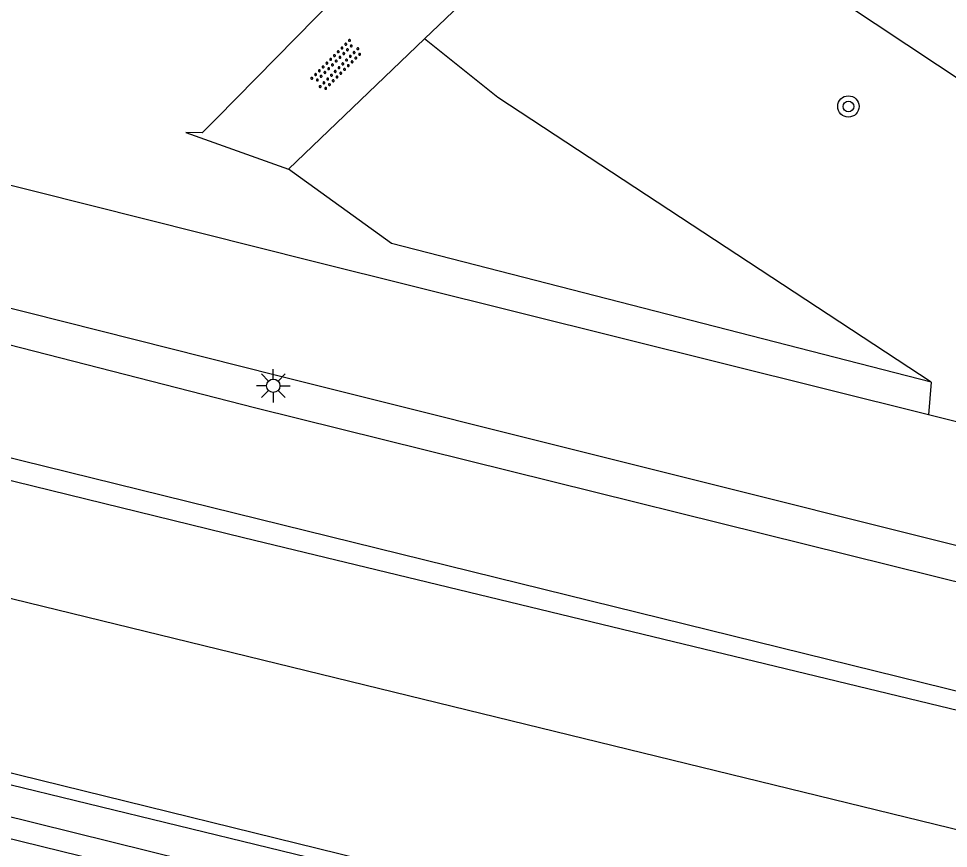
# Model space of a CAD drawing. Extents: x 125000 to 129004, y 397500 to 399008.
# Drawn here: x 126497.01 to 126531.8, y 398682.57 to 398713.62 of the extents above; entities that cross this region are included whole.
import ezdxf

# ---------------------------------------------------------------- set-up
doc = ezdxf.new("R2010")
doc.units = 0
for name, color, linetype in [('gg-afsc-hekwerk', 7, 'Continuous'), ('gg-knt-BGT kruinlijn', 7, 'Continuous'), ('gg-knt-bovenkant onderkant talud', 7, 'Continuous'), ('gg-knt-verharding', 7, 'Continuous'), ('gt-grn-groengrens', 7, 'Continuous'), ('gt-grn-vlakafsluiter', 7, 'Continuous'), ('gt-symb-boom', 7, 'Continuous'), ('gt-symb-lichtmast', 7, 'Continuous'), ('gt-symb-overige verharding', 7, 'Continuous'), ('gx-grn-maaiveld', 7, 'Continuous')]:
    doc.layers.add(name, color=color, linetype=linetype)

# ---------------------------------------------------------------- blocks, each defined once
blk = doc.blocks.new('gt0-OVH')
at = {"layer": 'gt-symb-overige verharding'}
for points in [[(-0.972, 0.298), (-0.967, 0.308), (-0.965, 0.319), (-0.966, 0.33), (-0.971, 0.34), (-0.978, 0.348), (-0.988, 0.353), (-0.999, 0.355), (-1.01, 0.354), (-1.02, 0.349), (-1.028, 0.342), (-1.033, 0.332), (-1.035, 0.321), (-1.034, 0.31), (-1.029, 0.3), (-1.022, 0.292), (-1.012, 0.287), (-1.001, 0.285), (-0.99, 0.286), (-0.98, 0.291)], [(-0.772, 0.298), (-0.767, 0.308), (-0.765, 0.319), (-0.766, 0.33), (-0.771, 0.34), (-0.778, 0.348), (-0.788, 0.353), (-0.799, 0.355), (-0.81, 0.354), (-0.82, 0.349), (-0.828, 0.342), (-0.833, 0.332), (-0.835, 0.321), (-0.834, 0.31), (-0.829, 0.3), (-0.822, 0.292), (-0.812, 0.287), (-0.801, 0.285), (-0.79, 0.286), (-0.78, 0.291)], [(-0.572, 0.298), (-0.567, 0.308), (-0.565, 0.319), (-0.566, 0.33), (-0.571, 0.34), (-0.578, 0.348), (-0.588, 0.353), (-0.599, 0.355), (-0.61, 0.354), (-0.62, 0.349), (-0.628, 0.342), (-0.633, 0.332), (-0.635, 0.321), (-0.634, 0.31), (-0.629, 0.3), (-0.622, 0.292), (-0.612, 0.287), (-0.601, 0.285), (-0.59, 0.286), (-0.58, 0.291)], [(-0.372, 0.298), (-0.367, 0.308), (-0.365, 0.319), (-0.366, 0.33), (-0.371, 0.34), (-0.378, 0.348), (-0.388, 0.353), (-0.399, 0.355), (-0.41, 0.354), (-0.42, 0.349), (-0.428, 0.342), (-0.433, 0.332), (-0.435, 0.321), (-0.434, 0.31), (-0.429, 0.3), (-0.422, 0.292), (-0.412, 0.287), (-0.401, 0.285), (-0.39, 0.286), (-0.38, 0.291)], [(-0.172, 0.298), (-0.167, 0.308), (-0.165, 0.319), (-0.166, 0.33), (-0.171, 0.34), (-0.178, 0.348), (-0.188, 0.353), (-0.199, 0.355), (-0.21, 0.354), (-0.22, 0.349), (-0.228, 0.342), (-0.233, 0.332), (-0.235, 0.321), (-0.234, 0.31), (-0.229, 0.3), (-0.222, 0.292), (-0.212, 0.287), (-0.201, 0.285), (-0.19, 0.286), (-0.18, 0.291)], [(0.028, 0.298), (0.033, 0.308), (0.035, 0.319), (0.034, 0.33), (0.029, 0.34), (0.022, 0.348), (0.012, 0.353), (0.001, 0.355), (-0.01, 0.354), (-0.02, 0.349), (-0.028, 0.342), (-0.033, 0.332), (-0.035, 0.321), (-0.034, 0.31), (-0.029, 0.3), (-0.022, 0.292), (-0.012, 0.287), (-0.001, 0.285), (0.01, 0.286), (0.02, 0.291)], [(0.228, 0.298), (0.233, 0.308), (0.235, 0.319), (0.234, 0.33), (0.229, 0.34), (0.222, 0.348), (0.212, 0.353), (0.201, 0.355), (0.19, 0.354), (0.18, 0.349), (0.172, 0.342), (0.167, 0.332), (0.165, 0.321), (0.166, 0.31), (0.171, 0.3), (0.178, 0.292), (0.188, 0.287), (0.199, 0.285), (0.21, 0.286), (0.22, 0.291)], [(0.428, 0.298), (0.433, 0.308), (0.435, 0.319), (0.434, 0.33), (0.429, 0.34), (0.422, 0.348), (0.412, 0.353), (0.401, 0.355), (0.39, 0.354), (0.38, 0.349), (0.372, 0.342), (0.367, 0.332), (0.365, 0.321), (0.366, 0.31), (0.371, 0.3), (0.378, 0.292), (0.388, 0.287), (0.399, 0.285), (0.41, 0.286), (0.42, 0.291)], [(0.628, 0.298), (0.633, 0.308), (0.635, 0.319), (0.634, 0.33), (0.629, 0.34), (0.622, 0.348), (0.612, 0.353), (0.601, 0.355), (0.59, 0.354), (0.58, 0.349), (0.572, 0.342), (0.567, 0.332), (0.565, 0.321), (0.566, 0.31), (0.571, 0.3), (0.578, 0.292), (0.588, 0.287), (0.599, 0.285), (0.61, 0.286), (0.62, 0.291)], [(0.828, 0.298), (0.833, 0.308), (0.835, 0.319), (0.834, 0.33), (0.829, 0.34), (0.822, 0.348), (0.812, 0.353), (0.801, 0.355), (0.79, 0.354), (0.78, 0.349), (0.772, 0.342), (0.767, 0.332), (0.765, 0.321), (0.766, 0.31), (0.771, 0.3), (0.778, 0.292), (0.788, 0.287), (0.799, 0.285), (0.81, 0.286), (0.82, 0.291)], [(1.028, 0.298), (1.033, 0.308), (1.035, 0.319), (1.034, 0.33), (1.029, 0.34), (1.022, 0.348), (1.012, 0.353), (1.001, 0.355), (0.99, 0.354), (0.98, 0.349), (0.972, 0.342), (0.967, 0.332), (0.965, 0.321), (0.966, 0.31), (0.971, 0.3), (0.978, 0.292), (0.988, 0.287), (0.999, 0.285), (1.01, 0.286), (1.02, 0.291)], [(-0.872, 0.106), (-0.867, 0.116), (-0.865, 0.126), (-0.866, 0.137), (-0.871, 0.147), (-0.878, 0.156), (-0.888, 0.161), (-0.899, 0.163), (-0.91, 0.162), (-0.92, 0.157), (-0.928, 0.15), (-0.933, 0.14), (-0.935, 0.129), (-0.934, 0.118), (-0.929, 0.108), (-0.922, 0.1), (-0.912, 0.095), (-0.901, 0.092), (-0.89, 0.094), (-0.88, 0.098)], [(-0.672, 0.106), (-0.667, 0.116), (-0.665, 0.126), (-0.666, 0.137), (-0.671, 0.147), (-0.678, 0.156), (-0.688, 0.161), (-0.699, 0.163), (-0.71, 0.162), (-0.72, 0.157), (-0.728, 0.15), (-0.733, 0.14), (-0.735, 0.129), (-0.734, 0.118), (-0.729, 0.108), (-0.722, 0.1), (-0.712, 0.095), (-0.701, 0.092), (-0.69, 0.094), (-0.68, 0.098)], [(-0.472, 0.106), (-0.467, 0.116), (-0.465, 0.126), (-0.466, 0.137), (-0.471, 0.147), (-0.478, 0.156), (-0.488, 0.161), (-0.499, 0.163), (-0.51, 0.162), (-0.52, 0.157), (-0.528, 0.15), (-0.533, 0.14), (-0.535, 0.129), (-0.534, 0.118), (-0.529, 0.108), (-0.522, 0.1), (-0.512, 0.095), (-0.501, 0.092), (-0.49, 0.094), (-0.48, 0.098)], [(-0.272, 0.106), (-0.267, 0.116), (-0.265, 0.126), (-0.266, 0.137), (-0.271, 0.147), (-0.278, 0.156), (-0.288, 0.161), (-0.299, 0.163), (-0.31, 0.162), (-0.32, 0.157), (-0.328, 0.15), (-0.333, 0.14), (-0.335, 0.129), (-0.334, 0.118), (-0.329, 0.108), (-0.322, 0.1), (-0.312, 0.095), (-0.301, 0.092), (-0.29, 0.094), (-0.28, 0.098)], [(-0.072, 0.106), (-0.067, 0.116), (-0.065, 0.126), (-0.066, 0.137), (-0.071, 0.147), (-0.078, 0.156), (-0.088, 0.161), (-0.099, 0.163), (-0.11, 0.162), (-0.12, 0.157), (-0.128, 0.15), (-0.133, 0.14), (-0.135, 0.129), (-0.134, 0.118), (-0.129, 0.108), (-0.122, 0.1), (-0.112, 0.095), (-0.101, 0.092), (-0.09, 0.094), (-0.08, 0.098)], [(0.128, 0.106), (0.133, 0.116), (0.135, 0.126), (0.134, 0.137), (0.129, 0.147), (0.122, 0.156), (0.112, 0.161), (0.101, 0.163), (0.09, 0.162), (0.08, 0.157), (0.072, 0.15), (0.067, 0.14), (0.065, 0.129), (0.066, 0.118), (0.071, 0.108), (0.078, 0.1), (0.088, 0.095), (0.099, 0.092), (0.11, 0.094), (0.12, 0.098)], [(0.328, 0.106), (0.333, 0.116), (0.335, 0.126), (0.334, 0.137), (0.329, 0.147), (0.322, 0.156), (0.312, 0.161), (0.301, 0.163), (0.29, 0.162), (0.28, 0.157), (0.272, 0.15), (0.267, 0.14), (0.265, 0.129), (0.266, 0.118), (0.271, 0.108), (0.278, 0.1), (0.288, 0.095), (0.299, 0.092), (0.31, 0.094), (0.32, 0.098)], [(0.528, 0.106), (0.533, 0.116), (0.535, 0.126), (0.534, 0.137), (0.529, 0.147), (0.522, 0.156), (0.512, 0.161), (0.501, 0.163), (0.49, 0.162), (0.48, 0.157), (0.472, 0.15), (0.467, 0.14), (0.465, 0.129), (0.466, 0.118), (0.471, 0.108), (0.478, 0.1), (0.488, 0.095), (0.499, 0.092), (0.51, 0.094), (0.52, 0.098)], [(0.728, 0.106), (0.733, 0.116), (0.735, 0.126), (0.734, 0.137), (0.729, 0.147), (0.722, 0.156), (0.712, 0.161), (0.701, 0.163), (0.69, 0.162), (0.68, 0.157), (0.672, 0.15), (0.667, 0.14), (0.665, 0.129), (0.666, 0.118), (0.671, 0.108), (0.678, 0.1), (0.688, 0.095), (0.699, 0.092), (0.71, 0.094), (0.72, 0.098)], [(0.928, 0.106), (0.933, 0.116), (0.935, 0.126), (0.934, 0.137), (0.929, 0.147), (0.922, 0.156), (0.912, 0.161), (0.901, 0.163), (0.89, 0.162), (0.88, 0.157), (0.872, 0.15), (0.867, 0.14), (0.865, 0.129), (0.866, 0.118), (0.871, 0.108), (0.878, 0.1), (0.888, 0.095), (0.899, 0.092), (0.91, 0.094), (0.92, 0.098)], [(-0.972, -0.142), (-0.967, -0.132), (-0.965, -0.121), (-0.966, -0.11), (-0.971, -0.1), (-0.978, -0.092), (-0.988, -0.087), (-0.999, -0.085), (-1.01, -0.086), (-1.02, -0.091), (-1.028, -0.098), (-1.033, -0.108), (-1.035, -0.119), (-1.034, -0.13), (-1.029, -0.14), (-1.022, -0.148), (-1.012, -0.153), (-1.001, -0.155), (-0.99, -0.154), (-0.98, -0.149)], [(-0.872, -0.334), (-0.867, -0.324), (-0.865, -0.314), (-0.866, -0.303), (-0.871, -0.293), (-0.878, -0.284), (-0.888, -0.279), (-0.899, -0.277), (-0.91, -0.278), (-0.92, -0.283), (-0.928, -0.29), (-0.933, -0.3), (-0.935, -0.311), (-0.934, -0.322), (-0.929, -0.332), (-0.922, -0.34), (-0.912, -0.345), (-0.901, -0.348), (-0.89, -0.346), (-0.88, -0.342)], [(-0.772, -0.142), (-0.767, -0.132), (-0.765, -0.121), (-0.766, -0.11), (-0.771, -0.1), (-0.778, -0.092), (-0.788, -0.087), (-0.799, -0.085), (-0.81, -0.086), (-0.82, -0.091), (-0.828, -0.098), (-0.833, -0.108), (-0.835, -0.119), (-0.834, -0.13), (-0.829, -0.14), (-0.822, -0.148), (-0.812, -0.153), (-0.801, -0.155), (-0.79, -0.154), (-0.78, -0.149)], [(-0.672, -0.334), (-0.667, -0.324), (-0.665, -0.314), (-0.666, -0.303), (-0.671, -0.293), (-0.678, -0.284), (-0.688, -0.279), (-0.699, -0.277), (-0.71, -0.278), (-0.72, -0.283), (-0.728, -0.29), (-0.733, -0.3), (-0.735, -0.311), (-0.734, -0.322), (-0.729, -0.332), (-0.722, -0.34), (-0.712, -0.345), (-0.701, -0.348), (-0.69, -0.346), (-0.68, -0.342)], [(-0.572, -0.142), (-0.567, -0.132), (-0.565, -0.121), (-0.566, -0.11), (-0.571, -0.1), (-0.578, -0.092), (-0.588, -0.087), (-0.599, -0.085), (-0.61, -0.086), (-0.62, -0.091), (-0.628, -0.098), (-0.633, -0.108), (-0.635, -0.119), (-0.634, -0.13), (-0.629, -0.14), (-0.622, -0.148), (-0.612, -0.153), (-0.601, -0.155), (-0.59, -0.154), (-0.58, -0.149)], [(-0.472, -0.334), (-0.467, -0.324), (-0.465, -0.314), (-0.466, -0.303), (-0.471, -0.293), (-0.478, -0.284), (-0.488, -0.279), (-0.499, -0.277), (-0.51, -0.278), (-0.52, -0.283), (-0.528, -0.29), (-0.533, -0.3), (-0.535, -0.311), (-0.534, -0.322), (-0.529, -0.332), (-0.522, -0.34), (-0.512, -0.345), (-0.501, -0.348), (-0.49, -0.346), (-0.48, -0.342)], [(-0.372, -0.142), (-0.367, -0.132), (-0.365, -0.121), (-0.366, -0.11), (-0.371, -0.1), (-0.378, -0.092), (-0.388, -0.087), (-0.399, -0.085), (-0.41, -0.086), (-0.42, -0.091), (-0.428, -0.098), (-0.433, -0.108), (-0.435, -0.119), (-0.434, -0.13), (-0.429, -0.14), (-0.422, -0.148), (-0.412, -0.153), (-0.401, -0.155), (-0.39, -0.154), (-0.38, -0.149)], [(-0.272, -0.334), (-0.267, -0.324), (-0.265, -0.314), (-0.266, -0.303), (-0.271, -0.293), (-0.278, -0.284), (-0.288, -0.279), (-0.299, -0.277), (-0.31, -0.278), (-0.32, -0.283), (-0.328, -0.29), (-0.333, -0.3), (-0.335, -0.311), (-0.334, -0.322), (-0.329, -0.332), (-0.322, -0.34), (-0.312, -0.345), (-0.301, -0.348), (-0.29, -0.346), (-0.28, -0.342)], [(-0.172, -0.142), (-0.167, -0.132), (-0.165, -0.121), (-0.166, -0.11), (-0.171, -0.1), (-0.178, -0.092), (-0.188, -0.087), (-0.199, -0.085), (-0.21, -0.086), (-0.22, -0.091), (-0.228, -0.098), (-0.233, -0.108), (-0.235, -0.119), (-0.234, -0.13), (-0.229, -0.14), (-0.222, -0.148), (-0.212, -0.153), (-0.201, -0.155), (-0.19, -0.154), (-0.18, -0.149)], [(-0.072, -0.334), (-0.067, -0.324), (-0.065, -0.314), (-0.066, -0.303), (-0.071, -0.293), (-0.078, -0.284), (-0.088, -0.279), (-0.099, -0.277), (-0.11, -0.278), (-0.12, -0.283), (-0.128, -0.29), (-0.133, -0.3), (-0.135, -0.311), (-0.134, -0.322), (-0.129, -0.332), (-0.122, -0.34), (-0.112, -0.345), (-0.101, -0.348), (-0.09, -0.346), (-0.08, -0.342)], [(0.028, -0.142), (0.033, -0.132), (0.035, -0.121), (0.034, -0.11), (0.029, -0.1), (0.022, -0.092), (0.012, -0.087), (0.001, -0.085), (-0.01, -0.086), (-0.02, -0.091), (-0.028, -0.098), (-0.033, -0.108), (-0.035, -0.119), (-0.034, -0.13), (-0.029, -0.14), (-0.022, -0.148), (-0.012, -0.153), (-0.001, -0.155), (0.01, -0.154), (0.02, -0.149)], [(0.128, -0.334), (0.133, -0.324), (0.135, -0.314), (0.134, -0.303), (0.129, -0.293), (0.122, -0.284), (0.112, -0.279), (0.101, -0.277), (0.09, -0.278), (0.08, -0.283), (0.072, -0.29), (0.067, -0.3), (0.065, -0.311), (0.066, -0.322), (0.071, -0.332), (0.078, -0.34), (0.088, -0.345), (0.099, -0.348), (0.11, -0.346), (0.12, -0.342)], [(0.228, -0.142), (0.233, -0.132), (0.235, -0.121), (0.234, -0.11), (0.229, -0.1), (0.222, -0.092), (0.212, -0.087), (0.201, -0.085), (0.19, -0.086), (0.18, -0.091), (0.172, -0.098), (0.167, -0.108), (0.165, -0.119), (0.166, -0.13), (0.171, -0.14), (0.178, -0.148), (0.188, -0.153), (0.199, -0.155), (0.21, -0.154), (0.22, -0.149)], [(0.328, -0.334), (0.333, -0.324), (0.335, -0.314), (0.334, -0.303), (0.329, -0.293), (0.322, -0.284), (0.312, -0.279), (0.301, -0.277), (0.29, -0.278), (0.28, -0.283), (0.272, -0.29), (0.267, -0.3), (0.265, -0.311), (0.266, -0.322), (0.271, -0.332), (0.278, -0.34), (0.288, -0.345), (0.299, -0.348), (0.31, -0.346), (0.32, -0.342)], [(0.428, -0.142), (0.433, -0.132), (0.435, -0.121), (0.434, -0.11), (0.429, -0.1), (0.422, -0.092), (0.412, -0.087), (0.401, -0.085), (0.39, -0.086), (0.38, -0.091), (0.372, -0.098), (0.367, -0.108), (0.365, -0.119), (0.366, -0.13), (0.371, -0.14), (0.378, -0.148), (0.388, -0.153), (0.399, -0.155), (0.41, -0.154), (0.42, -0.149)], [(0.528, -0.334), (0.533, -0.324), (0.535, -0.314), (0.534, -0.303), (0.529, -0.293), (0.522, -0.284), (0.512, -0.279), (0.501, -0.277), (0.49, -0.278), (0.48, -0.283), (0.472, -0.29), (0.467, -0.3), (0.465, -0.311), (0.466, -0.322), (0.471, -0.332), (0.478, -0.34), (0.488, -0.345), (0.499, -0.348), (0.51, -0.346), (0.52, -0.342)], [(0.628, -0.142), (0.633, -0.132), (0.635, -0.121), (0.634, -0.11), (0.629, -0.1), (0.622, -0.092), (0.612, -0.087), (0.601, -0.085), (0.59, -0.086), (0.58, -0.091), (0.572, -0.098), (0.567, -0.108), (0.565, -0.119), (0.566, -0.13), (0.571, -0.14), (0.578, -0.148), (0.588, -0.153), (0.599, -0.155), (0.61, -0.154), (0.62, -0.149)], [(0.728, -0.334), (0.733, -0.324), (0.735, -0.314), (0.734, -0.303), (0.729, -0.293), (0.722, -0.284), (0.712, -0.279), (0.701, -0.277), (0.69, -0.278), (0.68, -0.283), (0.672, -0.29), (0.667, -0.3), (0.665, -0.311), (0.666, -0.322), (0.671, -0.332), (0.678, -0.34), (0.688, -0.345), (0.699, -0.348), (0.71, -0.346), (0.72, -0.342)], [(0.828, -0.142), (0.833, -0.132), (0.835, -0.121), (0.834, -0.11), (0.829, -0.1), (0.822, -0.092), (0.812, -0.087), (0.801, -0.085), (0.79, -0.086), (0.78, -0.091), (0.772, -0.098), (0.767, -0.108), (0.765, -0.119), (0.766, -0.13), (0.771, -0.14), (0.778, -0.148), (0.788, -0.153), (0.799, -0.155), (0.81, -0.154), (0.82, -0.149)], [(0.928, -0.334), (0.933, -0.324), (0.935, -0.314), (0.934, -0.303), (0.929, -0.293), (0.922, -0.284), (0.912, -0.279), (0.901, -0.277), (0.89, -0.278), (0.88, -0.283), (0.872, -0.29), (0.867, -0.3), (0.865, -0.311), (0.866, -0.322), (0.871, -0.332), (0.878, -0.34), (0.888, -0.345), (0.899, -0.348), (0.91, -0.346), (0.92, -0.342)], [(1.028, -0.142), (1.033, -0.132), (1.035, -0.121), (1.034, -0.11), (1.029, -0.1), (1.022, -0.092), (1.012, -0.087), (1.001, -0.085), (0.99, -0.086), (0.98, -0.091), (0.972, -0.098), (0.967, -0.108), (0.965, -0.119), (0.966, -0.13), (0.971, -0.14), (0.978, -0.148), (0.988, -0.153), (0.999, -0.155), (1.01, -0.154), (1.02, -0.149)]]:
    blk.add_lwpolyline(points, close=True, dxfattribs=at)
blk = doc.blocks.new('gt0-BOOM')
at = {"layer": 'gt-symb-boom'}
for radius in [0.4, 0.2]:
    blk.add_circle((0, 0), radius, dxfattribs=at)
blk = doc.blocks.new('gt0-LMAST')
at = {"layer": 'gt-symb-lichtmast'}
for p, q in [((-0.182, 0.173), (-0.447, 0.438)), ((-0.005, 0.246), (-0.005, 0.621)), ((0.172, 0.173), (0.437, 0.438)), ((-0.255, -0.004), (-0.63, -0.004)), ((-0.182, -0.181), (-0.447, -0.446)), ((-0.005, -0.254), (-0.005, -0.629)), ((0.437, -0.446), (0.172, -0.181)), ((0.245, -0.004), (0.62, -0.004))]:
    blk.add_line(p, q, dxfattribs=at)
blk.add_circle((-0.005, -0.004), 0.25, dxfattribs=at)

msp = doc.modelspace()

# ---------------------------------------------------------------- linework, layer by layer
at = {"layer": 'gg-afsc-hekwerk'}
for points in [[(126908.682, 398585.125), (126856.586, 398597.634), (126827.135, 398604.767), (126787.714, 398614.331), (126733.698, 398627.441), (126691.929, 398637.587), (126679.678, 398640.546), (126655.053, 398646.523), (126637.868, 398650.63), (126610.866, 398657.208), (126596.097, 398660.814), (126583.85, 398663.768), (126576.511, 398665.578), (126515.106, 398680.471), (126478.281, 398689.433), (126382.649, 398712.624)], [(126945.191, 398578.865), (126941.155, 398577.304), (126856.586, 398597.634), (126827.135, 398604.767), (126787.714, 398614.331), (126733.698, 398627.441), (126691.929, 398637.587), (126679.678, 398640.546), (126655.053, 398646.523), (126637.868, 398650.63), (126610.866, 398657.208), (126596.097, 398660.814), (126583.85, 398663.768), (126576.511, 398665.578), (126515.106, 398680.471), (126478.281, 398689.433), (126382.649, 398712.624)]]:
    msp.add_lwpolyline(points, dxfattribs=at)
at = {"layer": 'gg-knt-BGT kruinlijn'}
for p, q in [((126439.137, 398711.387), (126553.846, 398683.105)), ((126505.416, 398694.191), (126468.173, 398703.323)), ((126547.254, 398684.083), (126505.416, 398694.191))]:
    msp.add_line(p, q, dxfattribs=at)
at = {"layer": 'gg-knt-bovenkant onderkant talud'}
msp.add_lwpolyline([(126535.957, 398691.587), (126505.881, 398699.05), (126477.559, 398706.3), (126448.065, 398713.647), (126418.962, 398720.832), (126390.638, 398727.326), (126361.54, 398734.702), (126333.389, 398741.177), (126303.241, 398747.811), (126274.798, 398753.775), (126244.83, 398759.549)], dxfattribs=at)
at = {"layer": 'gg-knt-verharding'}
for p, q in [((126509.476, 398715.032), (126504.409, 398709.888)), ((126507.107, 398707.985), (126512.2, 398712.861))]:
    msp.add_line(p, q, dxfattribs=at)
for points in [[(126555.169, 398688.246), (126552.637, 398688.752), (126550.794, 398689.173), (126544.039, 398690.854), (126533.521, 398693.544), (126506.661, 398700.267), (126477.482, 398707.62), (126448.628, 398714.743), (126395.688, 398727.857), (126380.713, 398731.525), (126366.412, 398734.968), (126356.773, 398737.239)], [(126531.049, 398698.792), (126507.976, 398704.55), (126478.906, 398711.855), (126449.348, 398719.214), (126437.603, 398722.127)], [(126512.2, 398712.861), (126516.45, 398716.93), (126521.866, 398718.416)], [(126521.866, 398718.416), (126527.91, 398714.2), (126533.727, 398710.342), (126539.64, 398706.632), (126546.107, 398702.81), (126549.18, 398701.092)], [(126504.409, 398709.888), (126503.877, 398709.347), (126503.259, 398709.353)], [(126563.204, 398694.365), (126563.223, 398694.306), (126563.134, 398694.193), (126562.083, 398693.392), (126561.559, 398693.076), (126560.885, 398692.725), (126560.357, 398692.513), (126559.763, 398692.375), (126559.022, 398692.323), (126558.49, 398692.328), (126557.166, 398692.42), (126552.658, 398693.288), (126534.549, 398697.919), (126531.049, 398698.792)]]:
    msp.add_lwpolyline(points, dxfattribs=at)
msp.add_arc((126698.239, 398965.746), 299.266, 234.38936, 240.24137, dxfattribs=at)
at = {"layer": 'gt-grn-groengrens'}
for points in [[(126531.15, 398700.015), (126514.944, 398710.672), (126512.2, 398712.861)], [(126531.15, 398700.015), (126510.957, 398705.204), (126507.107, 398707.985)]]:
    msp.add_lwpolyline(points, dxfattribs=at)
at = {"layer": 'gt-grn-vlakafsluiter'}
for p, q in [((126503.259, 398709.353), (126507.107, 398707.985)), ((126531.15, 398700.015), (126531.049, 398698.792))]:
    msp.add_line(p, q, dxfattribs=at)
at = {"layer": 'gx-grn-maaiveld'}
for points in [[(126908.682, 398585.125), (126607.764, 398658.104), (126256.414, 398744.44), (126250.039, 398745.963)], [(126730.87, 398639.261), (126729.913, 398636.067), (126617.866, 398662.026), (126543.353, 398680.525), (126475.43, 398697.109), (126355.09, 398727.053)], [(126402.229, 398706.918), (126472.698, 398689.698), (126563.997, 398667.117), (126677.201, 398639.47), (126703.206, 398633.249), (126770.848, 398616.537), (126923.017, 398580.27), (126936.934, 398577.042), (126937.441, 398576.318), (126937.267, 398575.928), (126936.947, 398575.778), (126936.077, 398575.795), (126929.997, 398577.192), (126865.823, 398592.781), (126858.567, 398594.62)], [(126858.567, 398594.62), (126855.761, 398595.557), (126851.028, 398596.414), (126845.51, 398597.641), (126739.049, 398623.035), (126699.561, 398633.66), (126630.673, 398649.797), (126535.347, 398673.269), (126517.497, 398677.814), (126400.313, 398706.597)]]:
    msp.add_lwpolyline(points, dxfattribs=at)

# ---------------------------------------------------------------- block references
at = {"layer": 'gt-symb-boom'}
msp.add_blockref('gt0-BOOM', (126528.058, 398710.332), dxfattribs=at)
at = {"layer": 'gt-symb-lichtmast'}
msp.add_blockref('gt0-LMAST', (126506.542, 398699.887), dxfattribs=at)
at = {"layer": 'gt-symb-overige verharding', "rotation": 45.162080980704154}
msp.add_blockref('gt0-OVH', (126508.91, 398711.868), dxfattribs=at)

doc.saveas('drawing.dxf')
